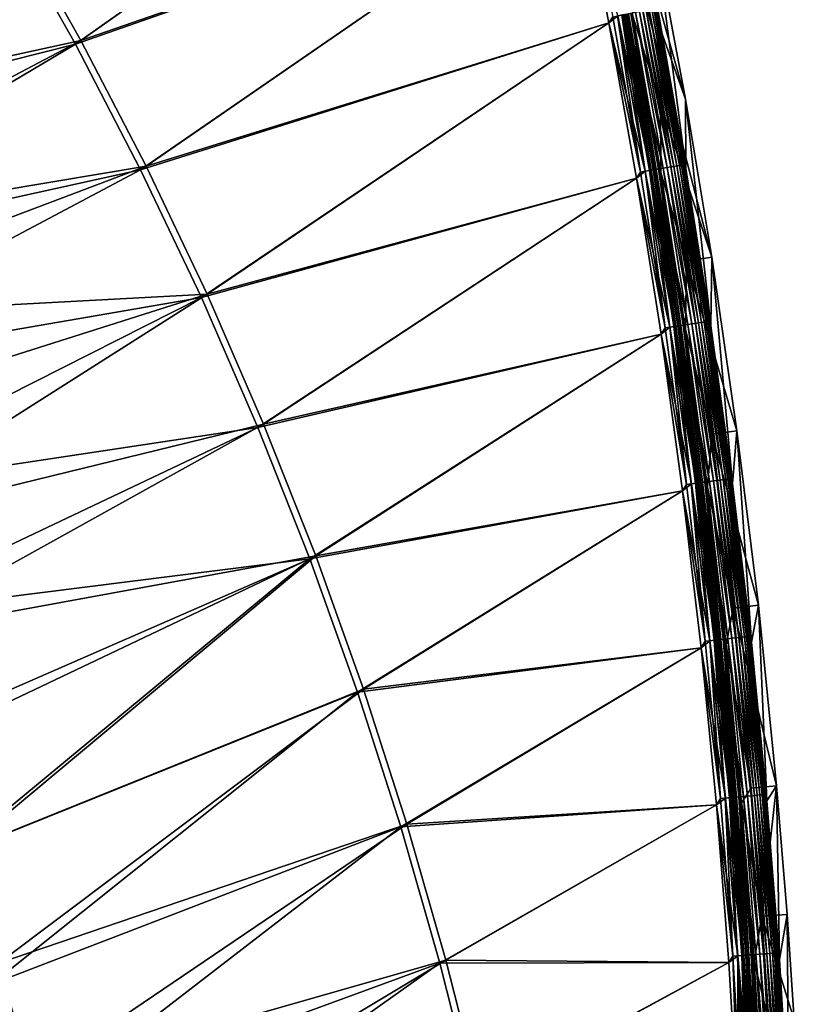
# Model space of a CAD drawing. Header units: metres. Extents: x 0 to 1400, y -1400 to 0.
# Tile 343 of 347: x 1307 to 1398, y -372 to -256. Entities that reach past the tile are written whole.
import ezdxf

# ---------------------------------------------------------------- set-up
doc = ezdxf.new("R2010")
doc.units = ezdxf.units.M

msp = doc.modelspace()

# ---------------------------------------------------------------- linework, layer by layer
at = {"layer": 'None'}
for points in [[(1313.268799, -258.743652), (1368.600464, -219.725891), (1305.071411, -244.210526)], [(1305.706421, -243.763443, -3), (1368.600464, -219.725693, -3), (1313.915161, -258.311951, -3)], [(1372.559448, -237.927948), (1368.600464, -219.725891), (1313.268799, -258.743652)], [(1368.600464, -219.725693, -3), (1372.559448, -237.927734, -3), (1313.915161, -258.311951, -3)], [(1378.796021, -247.282471, -80.052361), (1375.019165, -228.965591, -80.052361), (1385.182617, -265.215179, -80)], [(1385.182617, -265.215179, -80), (1375.019165, -228.965591, -80.052361), (1381.739502, -246.705246, -80)], [(1320.952881, -273.554596), (1372.559448, -237.927948), (1313.268799, -258.743652)], [(1313.915161, -258.311951, -3), (1372.559448, -237.927734, -3), (1321.610474, -273.138519, -3)], [(1376.164429, -256.2034), (1372.559448, -237.927948), (1320.952881, -273.554596)], [(1372.559448, -237.927734, -3), (1376.164429, -256.203186, -3), (1321.610474, -273.138519, -3)], [(1376.164429, -256.203186, -3), (1372.559448, -237.927734, -3), (1376.623779, -255.49881, -3.055977)], [(1377.191528, -255.392151, -0.112516), (1372.559448, -237.927948), (1376.164429, -256.2034)], [(1305.706421, -243.763443, -3), (1313.915161, -258.311951, -3), (1262.184326, -269.580231, -32.128632)], [(1261.716064, -271.749847, -29.543488), (1313.268799, -258.743652), (1305.071411, -244.210526)], [(1378.796021, -247.282471, -80.052361), (1382.228516, -265.734985, -80.052361), (1378.995361, -255.428894, -5.918313)], [(1388.275146, -283.85556, -80), (1382.228516, -265.734985, -80.052361), (1378.796021, -247.282471, -80.052361)], [(1388.275146, -283.85556, -80), (1378.796021, -247.282471, -80.052361), (1385.182617, -265.215179, -80)], [(1381.943359, -254.876266, -5.865956), (1385.237061, -273.389557, -5.865956), (1381.739502, -246.705246, -80)], [(1381.739502, -246.705246, -80), (1385.237061, -273.389557, -5.865956), (1385.182617, -265.215179, -80)], [(1380.447388, -273.718567, -0.112516), (1377.191528, -255.392151, -0.112516), (1376.164429, -256.2034)], [(1379.877563, -273.814209, -3.055977), (1376.623779, -255.49881, -3.055977), (1377.166992, -255.396759, -3.221156)], [(1380.422729, -273.722687, -3.221156), (1377.166992, -255.396759, -3.221156), (1377.667725, -255.302704, -3.490045)], [(1380.422729, -273.722687, -3.221156), (1379.877563, -273.814209, -3.055977), (1377.166992, -255.396759, -3.221156)], [(1381.003052, -273.625275, -0.251606), (1377.745361, -255.288116, -0.251606), (1377.191528, -255.392151, -0.112516)], [(1381.003052, -273.625275, -0.251606), (1377.191528, -255.392151, -0.112516), (1380.447388, -273.718567, -0.112516)], [(1380.925171, -273.638336, -3.490045), (1377.667725, -255.302704, -3.490045), (1377.896362, -255.25975, -3.660043)], [(1380.925171, -273.638336, -3.490045), (1380.422729, -273.722687, -3.221156), (1377.667725, -255.302704, -3.490045)], [(1381.542969, -273.534637, -0.444534), (1378.283325, -255.187042, -0.444534), (1377.745361, -255.288116, -0.251606)], [(1381.542969, -273.534637, -0.444534), (1377.745361, -255.288116, -0.251606), (1381.003052, -273.625275, -0.251606)], [(1377.896362, -255.25975, -3.660043), (1378.107666, -255.220047, -3.851689), (1381.154541, -273.599823, -3.660043)], [(1381.154541, -273.599823, -3.660043), (1380.925171, -273.638336, -3.490045), (1377.896362, -255.25975, -3.660043)], [(1378.107666, -255.220047, -3.851689), (1378.470703, -255.151855, -4.292985), (1381.366699, -273.56424, -3.851689)], [(1378.107666, -255.220047, -3.851689), (1381.366699, -273.56424, -3.851689), (1381.154541, -273.599823, -3.660043)], [(1382.552979, -273.365112, -0.985015), (1379.289917, -254.997971, -0.985015), (1378.283325, -255.187042, -0.444534)], [(1382.552979, -273.365112, -0.985015), (1378.283325, -255.187042, -0.444534), (1381.542969, -273.534637, -0.444534)], [(1378.470703, -255.151855, -4.292985), (1378.743652, -255.100571, -4.797701), (1381.730957, -273.503082, -4.292985)], [(1378.470703, -255.151855, -4.292985), (1381.730957, -273.503082, -4.292985), (1381.366699, -273.56424, -3.851689)], [(1378.743652, -255.100571, -4.797701), (1378.915527, -255.068298, -5.347445), (1382.004883, -273.457092, -4.797701)], [(1378.743652, -255.100571, -4.797701), (1382.004883, -273.457092, -4.797701), (1381.730957, -273.503082, -4.292985)], [(1378.915527, -255.068298, -5.347445), (1382.177246, -273.428162, -5.347445), (1382.004883, -273.457092, -4.797701)], [(1378.915527, -255.068298, -5.347445), (1378.995361, -255.428894, -5.918313), (1382.177246, -273.428162, -5.347445)], [(1383.01416, -273.287689, -1.326719), (1379.749512, -254.911636, -1.326719), (1379.289917, -254.997971, -0.985015)], [(1383.01416, -273.287689, -1.326719), (1379.289917, -254.997971, -0.985015), (1382.552979, -273.365112, -0.985015)], [(1383.44043, -273.216125, -1.711938), (1380.174316, -254.831833, -1.711938), (1379.749512, -254.911636, -1.326719)], [(1383.44043, -273.216125, -1.711938), (1379.749512, -254.911636, -1.326719), (1383.01416, -273.287689, -1.326719)], [(1383.827637, -273.151123, -2.137379), (1380.560181, -254.759338, -2.137379), (1380.174316, -254.831833, -1.711938)], [(1383.827637, -273.151123, -2.137379), (1380.174316, -254.831833, -1.711938), (1383.44043, -273.216125, -1.711938)], [(1384.172729, -273.093201, -2.598965), (1380.904053, -254.694748, -2.598965), (1380.560181, -254.759338, -2.137379)], [(1384.172729, -273.093201, -2.598965), (1380.560181, -254.759338, -2.137379), (1383.827637, -273.151123, -2.137379)], [(1384.47229, -273.042908, -3.09242), (1381.202515, -254.638672, -3.09242), (1380.904053, -254.694748, -2.598965)], [(1384.47229, -273.042908, -3.09242), (1380.904053, -254.694748, -2.598965), (1384.172729, -273.093201, -2.598965)], [(1384.723267, -273.000793, -3.61347), (1381.452759, -254.591675, -3.61347), (1381.202515, -254.638672, -3.09242)], [(1384.723267, -273.000793, -3.61347), (1381.202515, -254.638672, -3.09242), (1384.47229, -273.042908, -3.09242)], [(1384.922852, -272.967255, -4.157492), (1381.651733, -254.554306, -4.157492), (1381.452759, -254.591675, -3.61347)], [(1384.922852, -272.967255, -4.157492), (1381.452759, -254.591675, -3.61347), (1384.723267, -273.000793, -3.61347)], [(1385.069702, -272.942596, -4.718482), (1381.797974, -254.52681, -4.718482), (1381.651733, -254.554306, -4.157492)], [(1385.069702, -272.942596, -4.718482), (1381.651733, -254.554306, -4.157492), (1384.922852, -272.967255, -4.157492)], [(1385.162598, -272.927002, -5.290087), (1381.890625, -254.509415, -5.290087), (1381.797974, -254.52681, -4.718482)], [(1385.162598, -272.927002, -5.290087), (1381.797974, -254.52681, -4.718482), (1385.069702, -272.942596, -4.718482)], [(1385.237061, -273.389557, -5.865956), (1381.890625, -254.509415, -5.290087), (1385.162598, -272.927002, -5.290087)], [(1385.237061, -273.389557, -5.865956), (1381.943359, -254.876266, -5.865956), (1381.890625, -254.509415, -5.290087)], [(1328.121094, -288.62204), (1376.164429, -256.2034), (1320.952881, -273.554596)], [(1321.610474, -273.138519, -3), (1376.164429, -256.203186, -3), (1328.789307, -288.221924, -3)], [(1379.414063, -274.54538), (1376.164429, -256.2034), (1328.121094, -288.62204)], [(1376.164429, -256.203186, -3), (1379.414063, -274.545135, -3), (1328.789307, -288.221924, -3)], [(1379.877563, -273.814209, -3.055977), (1376.164429, -256.203186, -3), (1376.623779, -255.49881, -3.055977)], [(1379.414063, -274.545135, -3), (1376.164429, -256.203186, -3), (1379.877563, -273.814209, -3.055977)], [(1380.447388, -273.718567, -0.112516), (1376.164429, -256.2034), (1379.414063, -274.54538)], [(1378.995361, -255.428894, -5.918313), (1382.278809, -273.884674, -5.918313), (1382.177246, -273.428162, -5.347445)], [(1378.995361, -255.428894, -5.918313), (1382.228516, -265.734985, -80.052361), (1382.278809, -273.884674, -5.918313)], [(1261.716064, -271.749847, -29.543488), (1269.01709, -284.976013, -29.54355), (1313.268799, -258.743652)], [(1262.184326, -269.580231, -32.128632), (1313.915161, -258.311951, -3), (1269.092407, -281.945984, -32.128689)], [(1269.01709, -284.976013, -29.54355), (1320.952881, -273.554596), (1313.268799, -258.743652)], [(1313.915161, -258.311951, -3), (1321.610474, -273.138519, -3), (1269.092407, -281.945984, -32.128689)], [(1382.228516, -265.734985, -80.052361), (1385.311401, -284.317535, -80.052361), (1382.278809, -273.884674, -5.918313)], [(1385.311401, -284.317535, -80.052361), (1382.228516, -265.734985, -80.052361), (1388.275146, -283.85556, -80)], [(1385.237061, -273.389557, -5.865956), (1388.171143, -291.962189, -5.865956), (1385.182617, -265.215179, -80)], [(1385.182617, -265.215179, -80), (1388.171143, -291.962189, -5.865956), (1388.275146, -283.85556, -80)], [(1269.01709, -284.976013, -29.54355), (1275.474487, -297.687073, -29.543606), (1320.952881, -273.554596)], [(1269.092407, -281.945984, -32.128689), (1321.610474, -273.138519, -3), (1273.905762, -291.178467, -32.128731)], [(1321.610474, -273.138519, -3), (1328.789307, -288.221924, -3), (1273.905762, -291.178467, -32.128731)], [(1275.474487, -297.687073, -29.543606), (1328.121094, -288.62204), (1320.952881, -273.554596)], [(1383.346191, -292.111664, -0.112516), (1380.447388, -273.718567, -0.112516), (1379.414063, -274.54538)], [(1382.774658, -292.196259, -3.055977), (1379.414063, -274.545135, -3), (1379.877563, -273.814209, -3.055977)], [(1382.774658, -292.196259, -3.055977), (1379.877563, -273.814209, -3.055977), (1380.422729, -273.722687, -3.221156)], [(1383.321411, -292.115326, -3.221156), (1380.422729, -273.722687, -3.221156), (1380.925171, -273.638336, -3.490045)], [(1383.321411, -292.115326, -3.221156), (1382.774658, -292.196259, -3.055977), (1380.422729, -273.722687, -3.221156)], [(1383.903564, -292.029175, -0.251606), (1381.003052, -273.625275, -0.251606), (1380.447388, -273.718567, -0.112516)], [(1383.903564, -292.029175, -0.251606), (1380.447388, -273.718567, -0.112516), (1383.346191, -292.111664, -0.112516)], [(1383.825439, -292.040741, -3.490045), (1380.925171, -273.638336, -3.490045), (1381.154541, -273.599823, -3.660043)], [(1383.825439, -292.040741, -3.490045), (1383.321411, -292.115326, -3.221156), (1380.925171, -273.638336, -3.490045)], [(1384.44519, -291.949005, -0.444534), (1381.542969, -273.534637, -0.444534), (1381.003052, -273.625275, -0.251606)], [(1384.44519, -291.949005, -0.444534), (1381.003052, -273.625275, -0.251606), (1383.903564, -292.029175, -0.251606)], [(1381.154541, -273.599823, -3.660043), (1381.366699, -273.56424, -3.851689), (1384.055542, -292.006653, -3.660043)], [(1384.055542, -292.006653, -3.660043), (1383.825439, -292.040741, -3.490045), (1381.154541, -273.599823, -3.660043)], [(1381.366699, -273.56424, -3.851689), (1381.730957, -273.503082, -4.292985), (1384.268311, -291.975189, -3.851689)], [(1381.366699, -273.56424, -3.851689), (1384.268311, -291.975189, -3.851689), (1384.055542, -292.006653, -3.660043)], [(1385.458252, -291.799072, -0.985015), (1382.552979, -273.365112, -0.985015), (1381.542969, -273.534637, -0.444534)], [(1385.458252, -291.799072, -0.985015), (1381.542969, -273.534637, -0.444534), (1384.44519, -291.949005, -0.444534)], [(1381.730957, -273.503082, -4.292985), (1382.004883, -273.457092, -4.797701), (1384.633667, -291.921112, -4.292985)], [(1381.730957, -273.503082, -4.292985), (1384.633667, -291.921112, -4.292985), (1384.268311, -291.975189, -3.851689)], [(1382.004883, -273.457092, -4.797701), (1382.177246, -273.428162, -5.347445), (1384.908447, -291.880432, -4.797701)], [(1382.004883, -273.457092, -4.797701), (1384.908447, -291.880432, -4.797701), (1384.633667, -291.921112, -4.292985)], [(1382.177246, -273.428162, -5.347445), (1385.081421, -291.854828, -5.347445), (1384.908447, -291.880432, -4.797701)], [(1382.177246, -273.428162, -5.347445), (1382.278809, -273.884674, -5.918313), (1385.081421, -291.854828, -5.347445)], [(1382.278809, -273.884674, -5.918313), (1385.203735, -292.399628, -5.918313), (1385.081421, -291.854828, -5.347445)], [(1382.278809, -273.884674, -5.918313), (1385.311401, -284.317535, -80.052361), (1385.203735, -292.399628, -5.918313)], [(1385.920776, -291.730591, -1.326719), (1383.01416, -273.287689, -1.326719), (1382.552979, -273.365112, -0.985015)], [(1385.920776, -291.730591, -1.326719), (1382.552979, -273.365112, -0.985015), (1385.458252, -291.799072, -0.985015)], [(1386.348389, -291.667328, -1.711938), (1383.44043, -273.216125, -1.711938), (1383.01416, -273.287689, -1.326719)], [(1386.348389, -291.667328, -1.711938), (1383.01416, -273.287689, -1.326719), (1385.920776, -291.730591, -1.326719)], [(1386.736816, -291.609833, -2.137379), (1383.827637, -273.151123, -2.137379), (1383.44043, -273.216125, -1.711938)], [(1386.736816, -291.609833, -2.137379), (1383.44043, -273.216125, -1.711938), (1386.348389, -291.667328, -1.711938)], [(1387.082886, -291.558624, -2.598965), (1384.172729, -273.093201, -2.598965), (1383.827637, -273.151123, -2.137379)], [(1387.082886, -291.558624, -2.598965), (1383.827637, -273.151123, -2.137379), (1386.736816, -291.609833, -2.137379)], [(1387.383423, -291.51413, -3.09242), (1384.47229, -273.042908, -3.09242), (1384.172729, -273.093201, -2.598965)], [(1387.383423, -291.51413, -3.09242), (1384.172729, -273.093201, -2.598965), (1387.082886, -291.558624, -2.598965)], [(1387.635132, -291.476868, -3.61347), (1384.723267, -273.000793, -3.61347), (1384.47229, -273.042908, -3.09242)], [(1387.635132, -291.476868, -3.61347), (1384.47229, -273.042908, -3.09242), (1387.383423, -291.51413, -3.09242)], [(1387.835449, -291.447235, -4.157492), (1384.922852, -272.967255, -4.157492), (1384.723267, -273.000793, -3.61347)], [(1387.835449, -291.447235, -4.157492), (1384.723267, -273.000793, -3.61347), (1387.635132, -291.476868, -3.61347)], [(1387.982666, -291.425415, -4.718482), (1385.069702, -272.942596, -4.718482), (1384.922852, -272.967255, -4.157492)], [(1387.982666, -291.425415, -4.718482), (1384.922852, -272.967255, -4.157492), (1387.835449, -291.447235, -4.157492)], [(1388.075928, -291.411652, -5.290087), (1385.162598, -272.927002, -5.290087), (1385.069702, -272.942596, -4.718482)], [(1388.075928, -291.411652, -5.290087), (1385.069702, -272.942596, -4.718482), (1387.982666, -291.425415, -4.718482)], [(1388.171143, -291.962189, -5.865956), (1385.162598, -272.927002, -5.290087), (1388.075928, -291.411652, -5.290087)], [(1388.171143, -291.962189, -5.865956), (1385.237061, -273.389557, -5.865956), (1385.162598, -272.927002, -5.290087)], [(1334.771851, -303.924927), (1379.414063, -274.54538), (1328.121094, -288.62204)], [(1328.789307, -288.221924, -3), (1379.414063, -274.545135, -3), (1335.450562, -303.540985, -3)], [(1382.307129, -292.946991), (1379.414063, -274.54538), (1334.771851, -303.924927)], [(1379.414063, -274.545135, -3), (1382.307129, -292.946716, -3), (1335.450562, -303.540985, -3)], [(1382.307129, -292.946716, -3), (1379.414063, -274.545135, -3), (1382.774658, -292.196259, -3.055977)], [(1383.346191, -292.111664, -0.112516), (1379.414063, -274.54538), (1382.307129, -292.946991)], [(1385.311401, -284.317535, -80.052361), (1388.271729, -304.742432, -80.052361), (1385.203735, -292.399628, -5.918313)], [(1391.244751, -304.344116, -80), (1385.311401, -284.317535, -80.052361), (1388.275146, -283.85556, -80)], [(1388.271729, -304.742432, -80.052361), (1385.311401, -284.317535, -80.052361), (1391.244751, -304.344116, -80)], [(1388.171143, -291.962189, -5.865956), (1390.743042, -310.584869, -5.865956), (1388.275146, -283.85556, -80)], [(1388.275146, -283.85556, -80), (1390.743042, -310.584869, -5.865956), (1391.244751, -304.344116, -80)], [(1273.905762, -291.178467, -32.128731), (1328.789307, -288.221924, -3), (1279.98938, -303.683228, -32.128784)], [(1275.474487, -297.687073, -29.543606), (1282.092529, -311.887848, -29.543665), (1328.121094, -288.62204)], [(1328.789307, -288.221924, -3), (1285.418091, -315.757507, -32.128834), (1279.98938, -303.683228, -32.128784)], [(1282.092529, -311.887848, -29.543665), (1334.771851, -303.924927), (1328.121094, -288.62204)], [(1328.789307, -288.221924, -3), (1335.450562, -303.540985, -3), (1285.418091, -315.757507, -32.128834)], [(1385.886475, -310.565887, -0.112516), (1383.346191, -292.111664, -0.112516), (1382.307129, -292.946991)], [(1385.313477, -310.639374, -3.055977), (1382.307129, -292.946716, -3), (1382.774658, -292.196259, -3.055977)], [(1385.313477, -310.639374, -3.055977), (1382.774658, -292.196259, -3.055977), (1383.321411, -292.115326, -3.221156)], [(1385.861694, -310.569061, -3.221156), (1383.321411, -292.115326, -3.221156), (1383.825439, -292.040741, -3.490045)], [(1385.861694, -310.569061, -3.221156), (1385.313477, -310.639374, -3.055977), (1383.321411, -292.115326, -3.221156)], [(1386.445435, -310.494202, -0.251606), (1383.903564, -292.029175, -0.251606), (1383.346191, -292.111664, -0.112516)], [(1386.445435, -310.494202, -0.251606), (1383.346191, -292.111664, -0.112516), (1385.886475, -310.565887, -0.112516)], [(1386.367065, -310.504272, -3.490045), (1383.825439, -292.040741, -3.490045), (1384.055542, -292.006653, -3.660043)], [(1386.367065, -310.504272, -3.490045), (1385.861694, -310.569061, -3.221156), (1383.825439, -292.040741, -3.490045)], [(1386.988403, -310.424561, -0.444534), (1384.44519, -291.949005, -0.444534), (1383.903564, -292.029175, -0.251606)], [(1386.988403, -310.424561, -0.444534), (1383.903564, -292.029175, -0.251606), (1386.445435, -310.494202, -0.251606)], [(1384.055542, -292.006653, -3.660043), (1384.268311, -291.975189, -3.851689), (1386.597778, -310.47467, -3.660043)], [(1386.597778, -310.47467, -3.660043), (1386.367065, -310.504272, -3.490045), (1384.055542, -292.006653, -3.660043)], [(1384.268311, -291.975189, -3.851689), (1384.633667, -291.921112, -4.292985), (1386.811157, -310.447296, -3.851689)], [(1384.268311, -291.975189, -3.851689), (1386.811157, -310.447296, -3.851689), (1386.597778, -310.47467, -3.660043)], [(1388.00415, -310.294312, -0.985015), (1385.458252, -291.799072, -0.985015), (1384.44519, -291.949005, -0.444534)], [(1388.00415, -310.294312, -0.985015), (1384.44519, -291.949005, -0.444534), (1386.988403, -310.424561, -0.444534)], [(1384.633667, -291.921112, -4.292985), (1384.908447, -291.880432, -4.797701), (1387.17749, -310.40033, -4.292985)], [(1384.633667, -291.921112, -4.292985), (1387.17749, -310.40033, -4.292985), (1386.811157, -310.447296, -3.851689)], [(1384.908447, -291.880432, -4.797701), (1385.081421, -291.854828, -5.347445), (1387.453003, -310.36499, -4.797701)], [(1384.908447, -291.880432, -4.797701), (1387.453003, -310.36499, -4.797701), (1387.17749, -310.40033, -4.292985)], [(1385.081421, -291.854828, -5.347445), (1387.626343, -310.342743, -5.347445), (1387.453003, -310.36499, -4.797701)], [(1385.081421, -291.854828, -5.347445), (1385.203735, -292.399628, -5.918313), (1387.626343, -310.342743, -5.347445)], [(1385.203735, -292.399628, -5.918313), (1387.7677, -310.964478, -5.918313), (1387.626343, -310.342743, -5.347445)], [(1385.203735, -292.399628, -5.918313), (1388.271729, -304.742432, -80.052361), (1387.7677, -310.964478, -5.918313)], [(1388.468018, -310.234802, -1.326719), (1385.920776, -291.730591, -1.326719), (1385.458252, -291.799072, -0.985015)], [(1388.468018, -310.234802, -1.326719), (1385.458252, -291.799072, -0.985015), (1388.00415, -310.294312, -0.985015)], [(1388.896729, -310.17984, -1.711938), (1386.348389, -291.667328, -1.711938), (1385.920776, -291.730591, -1.326719)], [(1388.896729, -310.17984, -1.711938), (1385.920776, -291.730591, -1.326719), (1388.468018, -310.234802, -1.326719)], [(1389.286255, -310.129883, -2.137379), (1386.736816, -291.609833, -2.137379), (1386.348389, -291.667328, -1.711938)], [(1389.286255, -310.129883, -2.137379), (1386.348389, -291.667328, -1.711938), (1388.896729, -310.17984, -1.711938)], [(1389.633179, -310.085388, -2.598965), (1387.082886, -291.558624, -2.598965), (1386.736816, -291.609833, -2.137379)], [(1389.633179, -310.085388, -2.598965), (1386.736816, -291.609833, -2.137379), (1389.286255, -310.129883, -2.137379)], [(1389.934448, -310.046753, -3.09242), (1387.383423, -291.51413, -3.09242), (1387.082886, -291.558624, -2.598965)], [(1389.934448, -310.046753, -3.09242), (1387.082886, -291.558624, -2.598965), (1389.633179, -310.085388, -2.598965)], [(1390.18689, -310.014374, -3.61347), (1387.635132, -291.476868, -3.61347), (1387.383423, -291.51413, -3.09242)], [(1390.18689, -310.014374, -3.61347), (1387.383423, -291.51413, -3.09242), (1389.934448, -310.046753, -3.09242)], [(1390.387695, -309.988617, -4.157492), (1387.835449, -291.447235, -4.157492), (1387.635132, -291.476868, -3.61347)], [(1390.387695, -309.988617, -4.157492), (1387.635132, -291.476868, -3.61347), (1390.18689, -310.014374, -3.61347)], [(1390.5354, -309.969666, -4.718482), (1387.982666, -291.425415, -4.718482), (1387.835449, -291.447235, -4.157492)], [(1390.5354, -309.969666, -4.718482), (1387.835449, -291.447235, -4.157492), (1390.387695, -309.988617, -4.157492)], [(1390.628906, -309.957672, -5.290087), (1388.075928, -291.411652, -5.290087), (1387.982666, -291.425415, -4.718482)], [(1390.628906, -309.957672, -5.290087), (1387.982666, -291.425415, -4.718482), (1390.5354, -309.969666, -4.718482)], [(1390.743042, -310.584869, -5.865956), (1388.075928, -291.411652, -5.290087), (1390.628906, -309.957672, -5.290087)], [(1390.743042, -310.584869, -5.865956), (1388.171143, -291.962189, -5.865956), (1388.075928, -291.411652, -5.290087)], [(1340.905518, -319.442322), (1382.307129, -292.946991), (1334.771851, -303.924927)], [(1335.450562, -303.540985, -3), (1382.307129, -292.946716, -3), (1341.594238, -319.07486, -3)], [(1384.842529, -311.401276), (1382.307129, -292.946991), (1340.905518, -319.442322)], [(1382.307129, -292.946716, -3), (1384.842529, -311.40097, -3), (1341.594238, -319.07486, -3)], [(1384.842529, -311.40097, -3), (1382.307129, -292.946716, -3), (1385.313477, -310.639374, -3.055977)], [(1385.886475, -310.565887, -0.112516), (1382.307129, -292.946991), (1384.842529, -311.401276)], [(1282.092529, -311.887848, -29.543665), (1288.118042, -326.06366, -29.54372), (1334.771851, -303.924927)], [(1335.450562, -303.540985, -3), (1290.65625, -328.382294, -32.128883), (1285.418091, -315.757507, -32.128834)], [(1288.118042, -326.06366, -29.54372), (1340.905518, -319.442322), (1334.771851, -303.924927)], [(1335.450562, -303.540985, -3), (1341.594238, -319.07486, -3), (1290.65625, -328.382294, -32.128883)], [(1388.271729, -304.742432, -80.052361), (1390.794189, -325.226013, -80.052361), (1387.7677, -310.964478, -5.918313)], [(1393.775024, -324.891571, -80), (1388.271729, -304.742432, -80.052361), (1391.244751, -304.344116, -80)], [(1390.794189, -325.226013, -80.052361), (1388.271729, -304.742432, -80.052361), (1393.775024, -324.891571, -80)], [(1390.743042, -310.584869, -5.865956), (1392.950195, -329.248413, -5.865956), (1391.244751, -304.344116, -80)], [(1391.244751, -304.344116, -80), (1392.950195, -329.248413, -5.865956), (1393.775024, -324.891571, -80)], [(1392.727539, -328.568054, -4.718482), (1390.5354, -309.969666, -4.718482), (1390.387695, -309.988617, -4.157492)], [(1392.821167, -328.557892, -5.290087), (1390.628906, -309.957672, -5.290087), (1390.5354, -309.969666, -4.718482)], [(1392.821167, -328.557892, -5.290087), (1390.5354, -309.969666, -4.718482), (1392.727539, -328.568054, -4.718482)], [(1392.950195, -329.248413, -5.865956), (1390.628906, -309.957672, -5.290087), (1392.821167, -328.557892, -5.290087)], [(1392.950195, -329.248413, -5.865956), (1390.743042, -310.584869, -5.865956), (1390.628906, -309.957672, -5.290087)], [(1388.067871, -329.074005, -0.112516), (1385.886475, -310.565887, -0.112516), (1384.842529, -311.401276)], [(1387.493652, -329.136353, -3.055977), (1384.842529, -311.40097, -3), (1385.313477, -310.639374, -3.055977)], [(1387.493652, -329.136353, -3.055977), (1385.313477, -310.639374, -3.055977), (1385.861694, -310.569061, -3.221156)], [(1388.043091, -329.076691, -3.221156), (1385.861694, -310.569061, -3.221156), (1386.367065, -310.504272, -3.490045)], [(1388.043091, -329.076691, -3.221156), (1387.493652, -329.136353, -3.055977), (1385.861694, -310.569061, -3.221156)], [(1388.628052, -329.013184, -0.251606), (1386.445435, -310.494202, -0.251606), (1385.886475, -310.565887, -0.112516)], [(1388.628052, -329.013184, -0.251606), (1385.886475, -310.565887, -0.112516), (1388.067871, -329.074005, -0.112516)], [(1388.549561, -329.021698, -3.490045), (1386.367065, -310.504272, -3.490045), (1386.597778, -310.47467, -3.660043)], [(1388.549561, -329.021698, -3.490045), (1388.043091, -329.076691, -3.221156), (1386.367065, -310.504272, -3.490045)], [(1389.172363, -328.954071, -0.444534), (1386.988403, -310.424561, -0.444534), (1386.445435, -310.494202, -0.251606)], [(1389.172363, -328.954071, -0.444534), (1386.445435, -310.494202, -0.251606), (1388.628052, -329.013184, -0.251606)], [(1386.597778, -310.47467, -3.660043), (1386.811157, -310.447296, -3.851689), (1388.780884, -328.996582, -3.660043)], [(1388.780884, -328.996582, -3.660043), (1388.549561, -329.021698, -3.490045), (1386.597778, -310.47467, -3.660043)], [(1386.811157, -310.447296, -3.851689), (1387.17749, -310.40033, -4.292985), (1388.994629, -328.973358, -3.851689)], [(1386.811157, -310.447296, -3.851689), (1388.994629, -328.973358, -3.851689), (1388.780884, -328.996582, -3.660043)], [(1390.19043, -328.843536, -0.985015), (1388.00415, -310.294312, -0.985015), (1386.988403, -310.424561, -0.444534)], [(1390.19043, -328.843536, -0.985015), (1386.988403, -310.424561, -0.444534), (1389.172363, -328.954071, -0.444534)], [(1387.17749, -310.40033, -4.292985), (1387.453003, -310.36499, -4.797701), (1389.361816, -328.933502, -4.292985)], [(1387.17749, -310.40033, -4.292985), (1389.361816, -328.933502, -4.292985), (1388.994629, -328.973358, -3.851689)], [(1387.453003, -310.36499, -4.797701), (1387.626343, -310.342743, -5.347445), (1389.637939, -328.903503, -4.797701)], [(1387.453003, -310.36499, -4.797701), (1389.637939, -328.903503, -4.797701), (1389.361816, -328.933502, -4.292985)], [(1387.626343, -310.342743, -5.347445), (1389.811768, -328.884644, -5.347445), (1389.637939, -328.903503, -4.797701)], [(1387.626343, -310.342743, -5.347445), (1387.7677, -310.964478, -5.918313), (1389.811768, -328.884644, -5.347445)], [(1387.7677, -310.964478, -5.918313), (1389.967896, -329.570038, -5.918313), (1389.811768, -328.884644, -5.347445)], [(1387.7677, -310.964478, -5.918313), (1390.794189, -325.226013, -80.052361), (1389.967896, -329.570038, -5.918313)], [(1390.655273, -328.79306, -1.326719), (1388.468018, -310.234802, -1.326719), (1388.00415, -310.294312, -0.985015)], [(1390.655273, -328.79306, -1.326719), (1388.00415, -310.294312, -0.985015), (1390.19043, -328.843536, -0.985015)], [(1391.085083, -328.746399, -1.711938), (1388.896729, -310.17984, -1.711938), (1388.468018, -310.234802, -1.326719)], [(1391.085083, -328.746399, -1.711938), (1388.468018, -310.234802, -1.326719), (1390.655273, -328.79306, -1.326719)], [(1391.475464, -328.70401, -2.137379), (1389.286255, -310.129883, -2.137379), (1388.896729, -310.17984, -1.711938)], [(1391.475464, -328.70401, -2.137379), (1388.896729, -310.17984, -1.711938), (1391.085083, -328.746399, -1.711938)], [(1391.823242, -328.666229, -2.598965), (1389.633179, -310.085388, -2.598965), (1389.286255, -310.129883, -2.137379)], [(1391.823242, -328.666229, -2.598965), (1389.286255, -310.129883, -2.137379), (1391.475464, -328.70401, -2.137379)], [(1392.125122, -328.633453, -3.09242), (1389.934448, -310.046753, -3.09242), (1389.633179, -310.085388, -2.598965)], [(1392.125122, -328.633453, -3.09242), (1389.633179, -310.085388, -2.598965), (1391.823242, -328.666229, -2.598965)], [(1392.378174, -328.605988, -3.61347), (1390.18689, -310.014374, -3.61347), (1389.934448, -310.046753, -3.09242)], [(1392.378174, -328.605988, -3.61347), (1389.934448, -310.046753, -3.09242), (1392.125122, -328.633453, -3.09242)], [(1392.579468, -328.584137, -4.157492), (1390.387695, -309.988617, -4.157492), (1390.18689, -310.014374, -3.61347)], [(1392.579468, -328.584137, -4.157492), (1390.18689, -310.014374, -3.61347), (1392.378174, -328.605988, -3.61347)], [(1392.727539, -328.568054, -4.718482), (1390.387695, -309.988617, -4.157492), (1392.579468, -328.584137, -4.157492)], [(1346.523438, -335.15387), (1384.842529, -311.401276), (1340.905518, -319.442322)], [(1341.594238, -319.07486, -3), (1384.842529, -311.40097, -3), (1347.221802, -334.803131, -3)], [(1387.019287, -329.901276), (1384.842529, -311.401276), (1346.523438, -335.15387)], [(1384.842529, -311.40097, -3), (1387.019165, -329.90097, -3), (1347.221802, -334.803131, -3)], [(1387.019165, -329.90097, -3), (1384.842529, -311.40097, -3), (1387.493652, -329.136353, -3.055977)], [(1388.067871, -329.074005, -0.112516), (1384.842529, -311.401276), (1387.019287, -329.901276)], [(1341.594238, -319.07486, -3), (1295.472412, -341.007324, -32.128929), (1290.65625, -328.382294, -32.128883)], [(1295.472412, -341.007324, -32.128929), (1341.594238, -319.07486, -3), (1299.96228, -353.852631, -32.128979)], [(1341.594238, -319.07486, -3), (1347.221802, -334.803131, -3), (1299.96228, -353.852631, -32.128979)], [(1288.118042, -326.06366, -29.54372), (1293.556152, -340.114166, -29.543776), (1340.905518, -319.442322)], [(1293.556152, -340.114166, -29.543776), (1298.592163, -354.457642, -29.543829), (1340.905518, -319.442322)], [(1340.905518, -319.442322), (1298.592163, -354.457642, -29.543829), (1346.523438, -335.15387)], [(1395.929565, -346.205963, -80), (1390.794189, -325.226013, -80.052361), (1393.775024, -324.891571, -80)], [(1392.950195, -329.248413, -5.865956), (1394.790161, -347.943695, -5.865956), (1393.775024, -324.891571, -80)], [(1393.775024, -324.891571, -80), (1394.790161, -347.943695, -5.865956), (1395.929565, -346.205963, -80)], [(1390.794189, -325.226013, -80.052361), (1392.942017, -346.474426, -80.052361), (1389.967896, -329.570038, -5.918313)], [(1395.929565, -346.205963, -80), (1392.942017, -346.474426, -80.052361), (1390.794189, -325.226013, -80.052361)], [(1394.652588, -347.204498, -5.290087), (1392.821167, -328.557892, -5.290087), (1392.727539, -328.568054, -4.718482)], [(1394.790161, -347.943695, -5.865956), (1392.821167, -328.557892, -5.290087), (1394.652588, -347.204498, -5.290087)], [(1394.790161, -347.943695, -5.865956), (1392.950195, -329.248413, -5.865956), (1392.821167, -328.557892, -5.290087)], [(1389.314819, -347.679474, -3.055977), (1387.019165, -329.90097, -3), (1387.493652, -329.136353, -3.055977)], [(1389.890259, -347.628265, -0.112516), (1388.067871, -329.074005, -0.112516), (1387.019287, -329.901276)], [(1389.314819, -347.679474, -3.055977), (1387.493652, -329.136353, -3.055977), (1388.043091, -329.076691, -3.221156)], [(1389.865356, -347.630493, -3.221156), (1388.043091, -329.076691, -3.221156), (1388.549561, -329.021698, -3.490045)], [(1389.865356, -347.630493, -3.221156), (1389.314819, -347.679474, -3.055977), (1388.043091, -329.076691, -3.221156)], [(1390.451538, -347.578339, -0.251606), (1388.628052, -329.013184, -0.251606), (1388.067871, -329.074005, -0.112516)], [(1390.451538, -347.578339, -0.251606), (1388.067871, -329.074005, -0.112516), (1389.890259, -347.628265, -0.112516)], [(1390.372803, -347.585327, -3.490045), (1388.549561, -329.021698, -3.490045), (1388.780884, -328.996582, -3.660043)], [(1390.372803, -347.585327, -3.490045), (1389.865356, -347.630493, -3.221156), (1388.549561, -329.021698, -3.490045)], [(1390.996826, -347.529816, -0.444534), (1389.172363, -328.954071, -0.444534), (1388.628052, -329.013184, -0.251606)], [(1390.996826, -347.529816, -0.444534), (1388.628052, -329.013184, -0.251606), (1390.451538, -347.578339, -0.251606)], [(1388.780884, -328.996582, -3.660043), (1388.994629, -328.973358, -3.851689), (1390.604492, -347.564697, -3.660043)], [(1390.604492, -347.564697, -3.660043), (1390.372803, -347.585327, -3.490045), (1388.780884, -328.996582, -3.660043)], [(1388.994629, -328.973358, -3.851689), (1389.361816, -328.933502, -4.292985), (1390.818726, -347.545654, -3.851689)], [(1388.994629, -328.973358, -3.851689), (1390.818726, -347.545654, -3.851689), (1390.604492, -347.564697, -3.660043)], [(1392.016846, -347.439026, -0.985015), (1390.19043, -328.843536, -0.985015), (1389.172363, -328.954071, -0.444534)], [(1392.016846, -347.439026, -0.985015), (1389.172363, -328.954071, -0.444534), (1390.996826, -347.529816, -0.444534)], [(1389.361816, -328.933502, -4.292985), (1389.637939, -328.903503, -4.797701), (1391.186646, -347.512909, -4.292985)], [(1389.361816, -328.933502, -4.292985), (1391.186646, -347.512909, -4.292985), (1390.818726, -347.545654, -3.851689)], [(1389.637939, -328.903503, -4.797701), (1389.811768, -328.884644, -5.347445), (1391.463257, -347.488281, -4.797701)], [(1389.637939, -328.903503, -4.797701), (1391.463257, -347.488281, -4.797701), (1391.186646, -347.512909, -4.292985)], [(1389.811768, -328.884644, -5.347445), (1391.637451, -347.472809, -5.347445), (1391.463257, -347.488281, -4.797701)], [(1389.811768, -328.884644, -5.347445), (1389.967896, -329.570038, -5.918313), (1391.637451, -347.472809, -5.347445)], [(1389.967896, -329.570038, -5.918313), (1391.802124, -348.207245, -5.918313), (1391.637451, -347.472809, -5.347445)], [(1389.967896, -329.570038, -5.918313), (1392.942017, -346.474426, -80.052361), (1391.802124, -348.207245, -5.918313)], [(1392.482544, -347.397583, -1.326719), (1390.655273, -328.79306, -1.326719), (1390.19043, -328.843536, -0.985015)], [(1392.482544, -347.397583, -1.326719), (1390.19043, -328.843536, -0.985015), (1392.016846, -347.439026, -0.985015)], [(1392.913086, -347.359283, -1.711938), (1391.085083, -328.746399, -1.711938), (1390.655273, -328.79306, -1.326719)], [(1392.913086, -347.359283, -1.711938), (1390.655273, -328.79306, -1.326719), (1392.482544, -347.397583, -1.326719)], [(1393.304199, -347.324463, -2.137379), (1391.475464, -328.70401, -2.137379), (1391.085083, -328.746399, -1.711938)], [(1393.304199, -347.324463, -2.137379), (1391.085083, -328.746399, -1.711938), (1392.913086, -347.359283, -1.711938)], [(1393.65271, -347.293457, -2.598965), (1391.823242, -328.666229, -2.598965), (1391.475464, -328.70401, -2.137379)], [(1393.65271, -347.293457, -2.598965), (1391.475464, -328.70401, -2.137379), (1393.304199, -347.324463, -2.137379)], [(1393.9552, -347.266541, -3.09242), (1392.125122, -328.633453, -3.09242), (1391.823242, -328.666229, -2.598965)], [(1393.9552, -347.266541, -3.09242), (1391.823242, -328.666229, -2.598965), (1393.65271, -347.293457, -2.598965)], [(1394.20874, -347.243988, -3.61347), (1392.378174, -328.605988, -3.61347), (1392.125122, -328.633453, -3.09242)], [(1394.20874, -347.243988, -3.61347), (1392.125122, -328.633453, -3.09242), (1393.9552, -347.266541, -3.09242)], [(1394.4104, -347.226044, -4.157492), (1392.579468, -328.584137, -4.157492), (1392.378174, -328.605988, -3.61347)], [(1394.4104, -347.226044, -4.157492), (1392.378174, -328.605988, -3.61347), (1394.20874, -347.243988, -3.61347)], [(1394.558716, -347.21283, -4.718482), (1392.727539, -328.568054, -4.718482), (1392.579468, -328.584137, -4.157492)], [(1394.558716, -347.21283, -4.718482), (1392.579468, -328.584137, -4.157492), (1394.4104, -347.226044, -4.157492)], [(1394.652588, -347.204498, -5.290087), (1392.727539, -328.568054, -4.718482), (1394.558716, -347.21283, -4.718482)], [(1351.628052, -351.039612), (1387.019287, -329.901276), (1346.523438, -335.15387)], [(1347.221802, -334.803131, -3), (1387.019165, -329.90097, -3), (1352.335571, -350.705872, -3)], [(1388.836548, -348.440033), (1387.019287, -329.901276), (1351.628052, -351.039612)], [(1387.019165, -329.90097, -3), (1388.836548, -348.439728, -3), (1352.335571, -350.705872, -3)], [(1388.836548, -348.439728, -3), (1387.019165, -329.90097, -3), (1389.314819, -347.679474, -3.055977)], [(1389.890259, -347.628265, -0.112516), (1387.019287, -329.901276), (1388.836548, -348.440033)], [(1298.592163, -354.457642, -29.543829), (1303.371338, -369.592438, -29.543886), (1346.523438, -335.15387)], [(1299.96228, -353.852631, -32.128979), (1347.221802, -334.803131, -3), (1304.176025, -367.089111, -32.129028)], [(1346.523438, -335.15387), (1303.371338, -369.592438, -29.543886), (1351.628052, -351.039612)], [(1347.221802, -334.803131, -3), (1352.335571, -350.705872, -3), (1304.176025, -367.089111, -32.129028)], [(1392.942017, -346.474426, -80.052361), (1394.180176, -361.575226, -80.052361), (1391.802124, -348.207245, -5.918313)], [(1394.180176, -361.575226, -80.052361), (1392.942017, -346.474426, -80.052361), (1395.929565, -346.205963, -80)], [(1397.171509, -361.353668, -80), (1394.180176, -361.575226, -80.052361), (1395.929565, -346.205963, -80)], [(1394.790161, -347.943695, -5.865956), (1396.262451, -366.6633, -5.865956), (1395.929565, -346.205963, -80)], [(1395.929565, -346.205963, -80), (1396.262451, -366.6633, -5.865956), (1397.171509, -361.353668, -80)], [(1391.353271, -366.221008, -0.112516), (1389.890259, -347.628265, -0.112516), (1388.836548, -348.440033)], [(1390.7771, -366.261047, -3.055977), (1388.836548, -348.439728, -3), (1389.314819, -347.679474, -3.055977)], [(1390.7771, -366.261047, -3.055977), (1389.314819, -347.679474, -3.055977), (1389.865356, -347.630493, -3.221156)], [(1391.328369, -366.222748, -3.221156), (1389.865356, -347.630493, -3.221156), (1390.372803, -347.585327, -3.490045)], [(1391.328369, -366.222748, -3.221156), (1390.7771, -366.261047, -3.055977), (1389.865356, -347.630493, -3.221156)], [(1391.915405, -366.181976, -0.251606), (1390.451538, -347.578339, -0.251606), (1389.890259, -347.628265, -0.112516)], [(1391.915405, -366.181976, -0.251606), (1389.890259, -347.628265, -0.112516), (1391.353271, -366.221008, -0.112516)], [(1391.83667, -366.187439, -3.490045), (1390.372803, -347.585327, -3.490045), (1390.604492, -347.564697, -3.660043)], [(1391.83667, -366.187439, -3.490045), (1391.328369, -366.222748, -3.221156), (1390.372803, -347.585327, -3.490045)], [(1392.461548, -366.144043, -0.444534), (1390.996826, -347.529816, -0.444534), (1390.451538, -347.578339, -0.251606)], [(1392.461548, -366.144043, -0.444534), (1390.451538, -347.578339, -0.251606), (1391.915405, -366.181976, -0.251606)], [(1390.604492, -347.564697, -3.660043), (1390.818726, -347.545654, -3.851689), (1392.068726, -366.171326, -3.660043)], [(1392.068726, -366.171326, -3.660043), (1391.83667, -366.187439, -3.490045), (1390.604492, -347.564697, -3.660043)], [(1390.818726, -347.545654, -3.851689), (1391.186646, -347.512909, -4.292985), (1392.283203, -366.156433, -3.851689)], [(1390.818726, -347.545654, -3.851689), (1392.283203, -366.156433, -3.851689), (1392.068726, -366.171326, -3.660043)], [(1393.483154, -366.07309, -0.985015), (1392.016846, -347.439026, -0.985015), (1390.996826, -347.529816, -0.444534)], [(1393.483154, -366.07309, -0.985015), (1390.996826, -347.529816, -0.444534), (1392.461548, -366.144043, -0.444534)], [(1391.186646, -347.512909, -4.292985), (1391.463257, -347.488281, -4.797701), (1392.651733, -366.130829, -4.292985)], [(1391.186646, -347.512909, -4.292985), (1392.651733, -366.130829, -4.292985), (1392.283203, -366.156433, -3.851689)], [(1391.463257, -347.488281, -4.797701), (1391.637451, -347.472809, -5.347445), (1392.928833, -366.111572, -4.797701)], [(1391.463257, -347.488281, -4.797701), (1392.928833, -366.111572, -4.797701), (1392.651733, -366.130829, -4.292985)], [(1391.637451, -347.472809, -5.347445), (1393.103149, -366.099487, -5.347445), (1392.928833, -366.111572, -4.797701)], [(1391.637451, -347.472809, -5.347445), (1391.802124, -348.207245, -5.918313), (1393.103149, -366.099487, -5.347445)], [(1391.802124, -348.207245, -5.918313), (1393.269897, -366.868713, -5.918313), (1393.103149, -366.099487, -5.347445)], [(1391.802124, -348.207245, -5.918313), (1394.180176, -361.575226, -80.052361), (1393.269897, -366.868713, -5.918313)], [(1393.949585, -366.04068, -1.326719), (1392.482544, -347.397583, -1.326719), (1392.016846, -347.439026, -0.985015)], [(1393.949585, -366.04068, -1.326719), (1392.016846, -347.439026, -0.985015), (1393.483154, -366.07309, -0.985015)], [(1394.380859, -366.010742, -1.711938), (1392.913086, -347.359283, -1.711938), (1392.482544, -347.397583, -1.326719)], [(1394.380859, -366.010742, -1.711938), (1392.482544, -347.397583, -1.326719), (1393.949585, -366.04068, -1.326719)], [(1394.772583, -365.983521, -2.137379), (1393.304199, -347.324463, -2.137379), (1392.913086, -347.359283, -1.711938)], [(1394.772583, -365.983521, -2.137379), (1392.913086, -347.359283, -1.711938), (1394.380859, -366.010742, -1.711938)], [(1395.12146, -365.95929, -2.598965), (1393.65271, -347.293457, -2.598965), (1393.304199, -347.324463, -2.137379)], [(1395.12146, -365.95929, -2.598965), (1393.304199, -347.324463, -2.137379), (1394.772583, -365.983521, -2.137379)], [(1395.424561, -365.938232, -3.09242), (1393.9552, -347.266541, -3.09242), (1393.65271, -347.293457, -2.598965)], [(1395.424561, -365.938232, -3.09242), (1393.65271, -347.293457, -2.598965), (1395.12146, -365.95929, -2.598965)], [(1395.678467, -365.920624, -3.61347), (1394.20874, -347.243988, -3.61347), (1393.9552, -347.266541, -3.09242)], [(1395.678467, -365.920624, -3.61347), (1393.9552, -347.266541, -3.09242), (1395.424561, -365.938232, -3.09242)], [(1395.880371, -365.906586, -4.157492), (1394.4104, -347.226044, -4.157492), (1394.20874, -347.243988, -3.61347)], [(1395.880371, -365.906586, -4.157492), (1394.20874, -347.243988, -3.61347), (1395.678467, -365.920624, -3.61347)], [(1396.028931, -365.896271, -4.718482), (1394.558716, -347.21283, -4.718482), (1394.4104, -347.226044, -4.157492)], [(1396.028931, -365.896271, -4.718482), (1394.4104, -347.226044, -4.157492), (1395.880371, -365.906586, -4.157492)], [(1396.122925, -365.88974, -5.290087), (1394.652588, -347.204498, -5.290087), (1394.558716, -347.21283, -4.718482)], [(1396.122925, -365.88974, -5.290087), (1394.558716, -347.21283, -4.718482), (1396.028931, -365.896271, -4.718482)], [(1396.262451, -366.6633, -5.865956), (1394.652588, -347.204498, -5.290087), (1396.122925, -365.88974, -5.290087)], [(1396.262451, -366.6633, -5.865956), (1394.790161, -347.943695, -5.865956), (1394.652588, -347.204498, -5.290087)], [(1356.223145, -367.0802), (1388.836548, -348.440033), (1351.628052, -351.039612)], [(1352.335571, -350.705872, -3), (1388.836548, -348.439728, -3), (1356.939453, -366.763702, -3)], [(1390.293701, -367.01059), (1388.836548, -348.440033), (1356.223145, -367.0802)], [(1388.836548, -348.439728, -3), (1390.293579, -367.010254, -3), (1356.939453, -366.763702, -3)], [(1390.293579, -367.010254, -3), (1388.836548, -348.439728, -3), (1390.7771, -366.261047, -3.055977)], [(1391.353271, -366.221008, -0.112516), (1388.836548, -348.440033), (1390.293701, -367.01059)], [(1303.371338, -369.592438, -29.543886), (1307.676147, -384.91153, -29.543943), (1351.628052, -351.039612)], [(1304.176025, -367.089111, -32.129028), (1352.335571, -350.705872, -3), (1308.094849, -380.714813, -32.129078)], [(1351.628052, -351.039612), (1307.676147, -384.91153, -29.543943), (1356.223145, -367.0802)], [(1352.335571, -350.705872, -3), (1356.939453, -366.763702, -3), (1308.094849, -380.714813, -32.129078)], [(1394.180176, -361.575226, -80.052361), (1395.018188, -373.971588, -80.052361), (1393.269897, -366.868713, -5.918313)], [(1394.180176, -361.575226, -80.052361), (1397.171509, -361.353668, -80), (1398.012207, -373.788544, -80)], [(1395.018188, -373.971588, -80.052361), (1394.180176, -361.575226, -80.052361), (1398.012207, -373.788544, -80)], [(1396.262451, -366.6633, -5.865956), (1397.367798, -385.400696, -5.865956), (1397.171509, -361.353668, -80)], [(1397.171509, -361.353668, -80), (1397.367798, -385.400696, -5.865956), (1398.012207, -373.788544, -80)], [(1308.094849, -380.714813, -32.129078), (1356.939453, -366.763702, -3), (1311.523682, -394.008362, -32.129128)], [(1356.939453, -366.763702, -3), (1361.037842, -382.957916, -3), (1311.523682, -394.008362, -32.129128)], [(1356.939453, -366.763702, -3), (1390.293579, -367.010254, -3), (1361.037842, -382.957916, -3)], [(1391.390137, -385.60556, -3), (1390.293579, -367.010254, -3), (1390.7771, -366.261047, -3.055977)], [(1391.390137, -385.605927), (1391.353271, -366.221008, -0.112516), (1390.293701, -367.01059)], [(1391.880127, -384.873322, -3.055977), (1390.7771, -366.261047, -3.055977), (1391.328369, -366.222748, -3.221156)], [(1391.390137, -385.60556, -3), (1390.7771, -366.261047, -3.055977), (1391.880127, -384.873322, -3.055977)], [(1392.432007, -384.845764, -3.221156), (1391.328369, -366.222748, -3.221156), (1391.83667, -366.187439, -3.490045)], [(1392.432007, -384.845764, -3.221156), (1391.880127, -384.873322, -3.055977), (1391.328369, -366.222748, -3.221156)], [(1393.019775, -384.816376, -0.251606), (1391.915405, -366.181976, -0.251606), (1391.353271, -366.221008, -0.112516)], [(1392.457031, -384.844513, -0.112516), (1391.353271, -366.221008, -0.112516), (1391.390137, -385.605927)], [(1393.019775, -384.816376, -0.251606), (1391.353271, -366.221008, -0.112516), (1392.457031, -384.844513, -0.112516)], [(1392.940918, -384.820313, -3.490045), (1391.83667, -366.187439, -3.490045), (1392.068726, -366.171326, -3.660043)], [(1392.940918, -384.820313, -3.490045), (1392.432007, -384.845764, -3.221156), (1391.83667, -366.187439, -3.490045)], [(1393.566528, -384.789063, -0.444534), (1392.461548, -366.144043, -0.444534), (1391.915405, -366.181976, -0.251606)], [(1393.566528, -384.789063, -0.444534), (1391.915405, -366.181976, -0.251606), (1393.019775, -384.816376, -0.251606)], [(1392.068726, -366.171326, -3.660043), (1392.283203, -366.156433, -3.851689), (1393.173218, -384.808716, -3.660043)], [(1393.173218, -384.808716, -3.660043), (1392.940918, -384.820313, -3.490045), (1392.068726, -366.171326, -3.660043)], [(1392.283203, -366.156433, -3.851689), (1392.651733, -366.130829, -4.292985), (1393.387939, -384.797974, -3.851689)], [(1392.283203, -366.156433, -3.851689), (1393.387939, -384.797974, -3.851689), (1393.173218, -384.808716, -3.660043)], [(1394.589355, -384.737946, -0.985015), (1393.483154, -366.07309, -0.985015), (1392.461548, -366.144043, -0.444534)], [(1394.589355, -384.737946, -0.985015), (1392.461548, -366.144043, -0.444534), (1393.566528, -384.789063, -0.444534)], [(1392.651733, -366.130829, -4.292985), (1392.928833, -366.111572, -4.797701), (1393.756958, -384.779541, -4.292985)], [(1392.651733, -366.130829, -4.292985), (1393.756958, -384.779541, -4.292985), (1393.387939, -384.797974, -3.851689)], [(1392.928833, -366.111572, -4.797701), (1393.103149, -366.099487, -5.347445), (1394.034302, -384.765686, -4.797701)], [(1392.928833, -366.111572, -4.797701), (1394.034302, -384.765686, -4.797701), (1393.756958, -384.779541, -4.292985)], [(1393.103149, -366.099487, -5.347445), (1394.208862, -384.756958, -5.347445), (1394.034302, -384.765686, -4.797701)], [(1393.103149, -366.099487, -5.347445), (1393.269897, -366.868713, -5.918313), (1394.208862, -384.756958, -5.347445)], [(1393.269897, -366.868713, -5.918313), (1394.371826, -385.547913, -5.918313), (1394.208862, -384.756958, -5.347445)], [(1393.269897, -366.868713, -5.918313), (1395.018188, -373.971588, -80.052361), (1394.371826, -385.547913, -5.918313)], [(1395.056274, -384.71463, -1.326719), (1393.949585, -366.04068, -1.326719), (1393.483154, -366.07309, -0.985015)], [(1395.056274, -384.71463, -1.326719), (1393.483154, -366.07309, -0.985015), (1394.589355, -384.737946, -0.985015)], [(1395.488037, -384.693054, -1.711938), (1394.380859, -366.010742, -1.711938), (1393.949585, -366.04068, -1.326719)], [(1395.488037, -384.693054, -1.711938), (1393.949585, -366.04068, -1.326719), (1395.056274, -384.71463, -1.326719)], [(1395.880249, -384.673462, -2.137379), (1394.772583, -365.983521, -2.137379), (1394.380859, -366.010742, -1.711938)], [(1395.880249, -384.673462, -2.137379), (1394.380859, -366.010742, -1.711938), (1395.488037, -384.693054, -1.711938)], [(1396.229492, -384.656006, -2.598965), (1395.12146, -365.95929, -2.598965), (1394.772583, -365.983521, -2.137379)], [(1396.229492, -384.656006, -2.598965), (1394.772583, -365.983521, -2.137379), (1395.880249, -384.673462, -2.137379)], [(1396.532959, -384.640839, -3.09242), (1395.424561, -365.938232, -3.09242), (1395.12146, -365.95929, -2.598965)], [(1396.532959, -384.640839, -3.09242), (1395.12146, -365.95929, -2.598965), (1396.229492, -384.656006, -2.598965)], [(1396.787109, -384.628143, -3.61347), (1395.678467, -365.920624, -3.61347), (1395.424561, -365.938232, -3.09242)], [(1396.787109, -384.628143, -3.61347), (1395.424561, -365.938232, -3.09242), (1396.532959, -384.640839, -3.09242)], [(1396.989258, -384.618042, -4.157492), (1395.880371, -365.906586, -4.157492), (1395.678467, -365.920624, -3.61347)], [(1396.989258, -384.618042, -4.157492), (1395.678467, -365.920624, -3.61347), (1396.787109, -384.628143, -3.61347)], [(1397.137939, -384.610596, -4.718482), (1396.028931, -365.896271, -4.718482), (1395.880371, -365.906586, -4.157492)], [(1397.137939, -384.610596, -4.718482), (1395.880371, -365.906586, -4.157492), (1396.989258, -384.618042, -4.157492)], [(1397.232056, -384.605896, -5.290087), (1396.122925, -365.88974, -5.290087), (1396.028931, -365.896271, -4.718482)], [(1397.232056, -384.605896, -5.290087), (1396.028931, -365.896271, -4.718482), (1397.137939, -384.610596, -4.718482)], [(1397.367798, -385.400696, -5.865956), (1396.122925, -365.88974, -5.290087), (1397.232056, -384.605896, -5.290087)], [(1397.367798, -385.400696, -5.865956), (1396.262451, -366.6633, -5.865956), (1396.122925, -365.88974, -5.290087)], [(1304.176025, -367.089111, -32.129028), (1308.094849, -380.714813, -32.129078), (1304.86731, -372.360352, -32.845219)], [(1307.676147, -384.91153, -29.543943), (1311.191406, -399.043854, -29.543997), (1356.223145, -367.0802)], [(1356.223145, -367.0802), (1311.191406, -399.043854, -29.543997), (1360.31311, -383.256927)], [(1360.31311, -383.256927), (1390.293701, -367.01059), (1356.223145, -367.0802)], [(1391.390137, -385.605927), (1390.293701, -367.01059), (1360.31311, -383.256927)], [(1390.293579, -367.010254, -3), (1391.390137, -385.60556, -3), (1361.037842, -382.957916, -3)], [(1307.676147, -384.91153, -29.543943), (1303.371338, -369.592438, -29.543886), (1302, -373.569305, -30.947268)]]:
    msp.add_3dface(points, dxfattribs=at)

doc.saveas('drawing.dxf')
